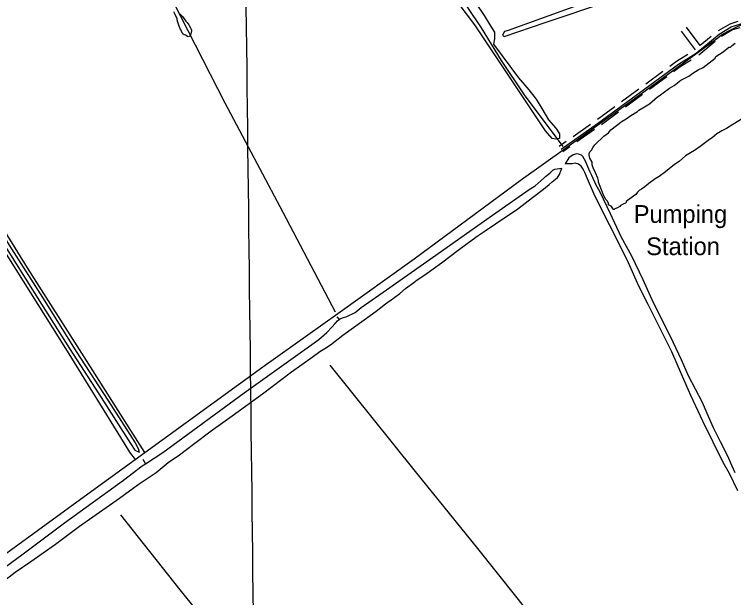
# Model space of a CAD drawing. Extents: x 3694830 to 3732949, y 415201 to 440970.
# Drawn here: x 3708495 to 3711866, y 422992 to 425723 of the extents above; entities that cross this region are included whole.
import ezdxf

# ---------------------------------------------------------------- set-up
doc = ezdxf.new("R2010")
doc.units = 0
for name, color, linetype in [('V-DTCH-CNTR', 7, 'Continuous'), ('V-GRID-MAJR', 7, 'Continuous'), ('V-ROAD-CNTR', 7, 'Continuous'), ('V-SITE-VEGE', 7, 'Continuous'), ('V-STRM-IDEN', 7, 'Continuous'), ('V-TOPO-SHOR', 7, 'Continuous')]:
    doc.layers.add(name, color=color, linetype=linetype)

msp = doc.modelspace()

# ---------------------------------------------------------------- linework, layer by layer
at = {"layer": 'V-DTCH-CNTR'}
for points in [[(3707987.034, 422981.787), (3708034.723, 422907.465), (3708041.392, 422902.029), (3708052.162, 422904.62), (3708092.608, 422934.287), (3708330.7660000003, 423108.984), (3708873.06, 423503.072), (3709060.485, 423638.402), (3709106.515, 423671.639), (3709185.441, 423728.62700000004), (3709660.106, 424072.277), (3710010.333, 424323.011), (3710368.667, 424579.048), (3710871.787, 424949.31), (3711077.324, 425096.57), (3711399.159, 425327.41000000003), (3711780.538, 425606.077), (3711791.3570000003, 425614.04000000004), (3711808.941, 425627.315), (3711839.997, 425644.5), (3711884.5330000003, 425666.934), (3711908.812, 425677.46), (3711934.42, 425686.63300000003), (3711986.239, 425702.17600000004)], [(3709106.515, 423671.639), (3709050.861, 423756.78), (3708821.7290000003, 424118.902), (3708556.824, 424536.427), (3708290.662, 424963.37), (3708064.1920000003, 425322.78), (3708010.762, 425410.387)], [(3708064.913, 425206.50800000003), (3708397.463, 424692.985), (3708741.7970000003, 424145.765), (3709011.894, 423708.04000000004), (3709034.413, 423672.907), (3709060.485, 423638.402)]]:
    msp.add_lwpolyline(points, dxfattribs=at)
at = {"layer": 'V-GRID-MAJR'}
msp.add_spline([(3709640.947, 420742.549), (3709569.5810000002, 426799.866), (3709498.1780000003, 432860.268), (3709426.776, 438920.675), (3709426.74, 438923.75200000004)], degree=3, dxfattribs=at)
at = {"layer": 'V-ROAD-CNTR'}
for points in [[(3711057.122846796, 425092.33078952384), (3711228.248504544, 425212.558549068), (3711606.8887472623, 425489.803994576), (3711690.7475795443, 425541.9948901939), (3711797.4263661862, 425630.78471261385), (3711854.7512515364, 425664.3866454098), (3711976.5530079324, 425702.30256957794)], [(3711886.163188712, 425689.87459443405), (3711848.6502637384, 425678.19761778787), (3711793.3053744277, 425645.755682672)], [(3711709.500542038, 425577.11881994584), (3711645.5256699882, 425663.397647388)], [(3711895.0791708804, 425661.23065172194), (3711860.852239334, 425650.5756730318), (3711808.475344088, 425619.8737344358)], [(3711686.8815872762, 425557.2568596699), (3711621.427718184, 425645.5296831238)], [(3711760.1724406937, 425619.29373559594), (3711709.500542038, 425577.11881994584)], [(3711779.3644023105, 425596.2357817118), (3711702.503556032, 425532.2639096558)], [(3711651.247658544, 425535.0789040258), (3711598.4827640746, 425502.2399697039), (3711567.0318269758, 425479.21201575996)], [(3711667.09962684, 425509.60895496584), (3711615.29473045, 425477.36801944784), (3711584.753791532, 425455.0060641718)], [(3711534.7578915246, 425455.5810630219), (3711454.0740528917, 425396.5031811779)], [(3711552.4818560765, 425431.37511143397), (3711471.798017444, 425372.29722958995)], [(3711421.8011174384, 425372.87222843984), (3711341.117278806, 425313.794346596)], [(3711439.5250819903, 425348.6662768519), (3711358.8412433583, 425289.5883950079)], [(3711308.8443433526, 425290.16339385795), (3711228.1605047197, 425231.086512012)], [(3711326.5683079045, 425265.95744226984), (3711245.884469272, 425206.8805604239)], [(3711195.7945694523, 425208.0895580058), (3711113.9707331, 425150.6026729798)], [(3711213.0405349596, 425183.5416071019), (3711131.2166986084, 425126.05472207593)], [(3711081.2407985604, 425127.6077189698), (3711048.4998640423, 425104.604764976)], [(3711098.4867640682, 425103.0597680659), (3711065.74582955, 425080.0568140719)]]:
    msp.add_lwpolyline(points, dxfattribs=at)
at = {"layer": 'V-SITE-VEGE'}
for points in [[(3710657.65, 425775.297), (3710696.886, 425718.582), (3710723.041, 425674.96), (3710744.84, 425640.06), (3710744.84, 425609.522), (3710740.4790000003, 425583.349), (3710858.184, 425426.298), (3710906.1380000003, 425369.585), (3710941.0130000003, 425325.96), (3710967.17, 425282.33400000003), (3710997.688, 425229.985), (3711032.563, 425190.722), (3711050, 425164.549), (3711050, 425142.734), (3711032.563, 425138.371), (3711015.1240000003, 425142.734), (3710984.609, 425177.634), (3710653.29, 425674.96), (3710417.88, 425984.697)], [(3709271.089, 425725.474), (3709283.413, 425713.706), (3709298.4620000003, 425692.259), (3709304.6, 425684.931), (3709312.1350000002, 425674.689), (3709314.484, 425671.279), (3709320.075, 425660.108), (3709321.48, 425657.675), (3709324.238, 425649.923), (3709324.662, 425646.544), (3709324.058, 425639.331), (3709322.028, 425633.103), (3709319.002, 425624.966), (3709317.973, 425621.128), (3709308.784, 425618.87700000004), (3709305.919, 425620.37), (3709299.716, 425623.848), (3709297.815, 425625.324), (3709291.122, 425628.327), (3709285.394, 425631.313), (3709282.545, 425633.768), (3709277.444, 425645.41500000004), (3709276.057, 425648.809), (3709271.836, 425655.625), (3709265.862, 425672.582), (3709261.299, 425687.59), (3709258.092, 425697.277), (3709257.2090000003, 425702.106), (3709248.403, 425722.484), (3709242.353, 425735.11)], [(3711911.262, 425237.292), (3711862.4390000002, 425207.848), (3711832.393, 425189.438), (3711809.884, 425178.434), (3711787.339, 425163.695), (3711764.762, 425145.22000000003), (3711753.492, 425137.849), (3711727.179, 425119.407), (3711708.37, 425104.635), (3711682.058, 425086.193), (3711663.284, 425075.156), (3711640.739, 425060.416), (3711610.625, 425034.538), (3711588.0810000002, 425019.79600000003), (3711546.697, 424986.547), (3711516.616, 424964.406), (3711497.84, 424953.369), (3711467.761, 424931.227), (3711448.952, 424916.452), (3711433.91, 424905.381), (3711422.642, 424898.012), (3711415.105, 424890.609), (3711407.5330000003, 424879.469), (3711384.989, 424864.73), (3711362.414, 424846.255), (3711362.379, 424842.51900000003), (3711358.611, 424838.819), (3711347.373, 424835.183), (3711336.1010000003, 424827.815), (3711332.333, 424824.112), (3711321.061, 424816.743), (3711309.823, 424813.108), (3711306.0530000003, 424809.405), (3711302.3200000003, 424809.438), (3711298.619, 424813.208), (3711298.6520000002, 424816.944), (3711291.248, 424824.481), (3711280.109, 424832.05), (3711280.177, 424839.51900000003), (3711272.806, 424850.791), (3711265.4020000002, 424858.32800000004), (3711254.398, 424880.838), (3711232.489, 424937.063), (3711232.556, 424944.534), (3711228.921, 424955.772), (3711217.952, 424982.017), (3711206.944, 425004.526), (3711203.344, 425019.501), (3711203.444, 425030.706), (3711192.4050000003, 425049.48), (3711188.8030000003, 425064.45300000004), (3711188.8710000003, 425071.92600000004), (3711192.6720000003, 425079.36), (3711200.2060000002, 425086.764), (3711207.81, 425101.639), (3711215.384, 425112.776), (3711256.836, 425153.494), (3711279.38, 425168.233), (3711290.718, 425183.07300000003), (3711343.3740000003, 425223.691), (3711362.15, 425234.73), (3711384.6920000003, 425249.469), (3711414.74, 425267.87700000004), (3711422.2770000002, 425275.28), (3711441.051, 425286.319), (3711471.099, 425304.726), (3711508.75, 425338.006), (3711516.254, 425341.67600000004), (3711535.06, 425356.449), (3711565.1410000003, 425378.592), (3711587.651, 425389.598), (3711617.765, 425415.474), (3711655.282, 425433.816), (3711674.091, 425448.586), (3711700.369, 425463.295), (3711722.88, 425474.30100000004), (3711779.305, 425518.62), (3711783.108, 425526.056), (3711816.923, 425548.166), (3711843.268, 425570.342), (3711850.737, 425570.27400000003), (3711858.274, 425577.678), (3711873.3140000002, 425588.749)]]:
    msp.add_lwpolyline(points, dxfattribs=at)
msp.add_lwpolyline([(3710980.2490000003, 425683.684), (3710788.433, 425618.24700000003), (3710784.073, 425626.971), (3710792.794, 425644.422), (3710810.23, 425648.784), (3711629.807, 425945.435), (3711673.403, 425927.982), (3711673.403, 425910.53500000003), (3711647.2460000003, 425901.811), (3711573.1350000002, 425884.36)], close=True, dxfattribs=at)
at = {"layer": 'V-TOPO-SHOR'}
for p, q in [((3710005.921, 424307.193), (3710016.872, 424293.559)), ((3709096.3740000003, 423640.132), (3709109.348, 423617.973))]:
    msp.add_line(p, q, dxfattribs=at)
for points in [[(3709739.7060000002, 426798.865), (3709764.937, 426800.506), (3709780.688, 426801.53), (3709819.815, 426801.173), (3709843.042, 426796.733), (3709866.258, 426791.234), (3709883.09, 426781.566), (3709984.714, 426675.946), (3710139.348, 426468.324), (3710326.1010000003, 426187.439), (3710497.281, 425938.423), (3710681.95, 425660.73), (3710776.7970000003, 425507.585), (3710884.257, 425345.863), (3711065.1780000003, 425105.169)], [(3708933.416, 426367.346), (3709203.644, 425853.816), (3709481.066, 425308.783), (3709752.448, 424797.646), (3709997.617, 424329.7)], [(3708004.0870000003, 425381.51), (3708086.9820000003, 425251.208), (3708238.165, 425012.95), (3708352.849, 424831.599), (3708470.632, 424641.76), (3708637.994, 424380.08900000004), (3708783.914, 424144.52), (3708932.54, 423915.80100000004), (3709061.332, 423715.816), (3709075.378, 423690.308), (3709079.6520000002, 423672.77400000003)], [(3707991.164, 425355.715), (3708140.304, 425125.408), (3708322.799, 424841.391), (3708468.223, 424609.529), (3708622.532, 424365.952), (3708753.9050000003, 424159.069), (3708891.037, 423945.79000000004), (3709039.626, 423712.843), (3709058.906, 423681.469), (3709079.6520000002, 423672.77400000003)], [(3711872.87, 423576.11), (3711852.134, 423621.772), (3711838.685, 423654.677), (3711804.393, 423721.612), (3711771.14, 423786.423), (3711742.144, 423854.368), (3711719.339, 423905.336), (3711654.909, 424030.70900000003), (3711621.742, 424105.037), (3711582.308, 424187.882), (3711553.255, 424249.482), (3711490.9220000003, 424372.721), (3711442.19, 424479.972), (3711389.265, 424591.494), (3711339.325, 424681.837), (3711288.477, 424789.108), (3711240.755, 424891.063), (3711222.009, 424922.961), (3711201.271, 424968.623), (3711191.926, 424987.741), (3711171.211, 425035.51900000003), (3711166.0270000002, 425047.199), (3711158.722, 425057.84), (3711152.435, 425064.242), (3711138.725, 425068.596), (3711130.275, 425069.731), (3711113.3200000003, 425065.653), (3711093.102, 425052.08900000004), (3711076.036, 425023.075)], [(3711886.0840000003, 423491.923), (3711846.629, 423572.653), (3711816.433, 423624.746), (3711721.951, 423818.07300000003), (3711664.875, 423938.092), (3711621.363, 424037.893), (3711576.842, 424142.992), (3711514.525, 424268.346), (3711465.699, 424365.02400000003), (3711422.062, 424451.079), (3711373.35, 424560.446), (3711313.092, 424679.43700000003), (3711254.921, 424795.235), (3711211.313, 424884.462), (3711181.2600000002, 424952.417), (3711168.839, 424982.142), (3711160.532, 424999.136), (3711151.132, 425011.912), (3711138.539, 425022.602), (3711123.7630000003, 425025.908), (3711108.931, 425022.87), (3711076.036, 425023.075)], [(3708429.864, 423119.279), (3708529.936, 423192.39900000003), (3708730.1070000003, 423341.811), (3709005.825, 423542.357), (3709094.197, 423608.18), (3709109.348, 423617.973), (3709190.9990000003, 423670.754), (3709572.134, 423950.718), (3709922.326, 424200.293), (3709959.643, 424233.79600000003), (3709983.1350000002, 424258.962), (3709998.094, 424275.748), (3710009.8310000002, 424287.276), (3710016.872, 424293.559), (3710021.56, 424297.743), (3710032.17, 424301.878), (3710053.3880000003, 424309.087), (3710092.677, 424326.71), (3710120.39, 424350.782), (3710223.6240000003, 424422.817), (3710469.484, 424596.137), (3710720.653, 424771.526), (3710906.912, 424903.087), (3710935.627, 424920.802), (3710963.3510000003, 424945.933), (3710978.2600000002, 424957.431), (3710984.673, 424964.775), (3711003.848, 424980.465), (3711018.77, 424993.01900000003), (3711028.3340000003, 424998.221), (3711061.157, 425003.099)], [(3708436.75, 423062.107), (3708498.532, 423111.253), (3708571.946, 423160.29000000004), (3708686.899, 423241.735), (3708800.821, 423326.363), (3708987.072, 423456.865), (3709075.435, 423521.631), (3709159.491, 423577.978), (3709215.9560000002, 423623.996), (3709269.163, 423660.529), (3709334.128, 423710.7), (3709417.185, 423773.4), (3709516.169, 423843.356), (3709657.757, 423946.767), (3709792.9930000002, 424049.18), (3709890.912, 424118.091), (3709926.045, 424144.211), (3709950.502, 424158.793), (3709976.035, 424175.482), (3710034.605, 424220.425), (3710133.61, 424292.496), (3710191.085, 424333.221), (3710233.7, 424367.732), (3710272.0160000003, 424394.882), (3710300.77, 424416.82800000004), (3710327.416, 424439.852), (3710366.791, 424466.992), (3710382.768, 424479.536), (3710418.941, 424503.532), (3710496.653, 424559.934), (3710574.383, 424618.452), (3710623.36, 424655.021), (3710669.127, 424687.39), (3710702.1180000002, 424710.356), (3710750.001, 424742.704), (3710854.272, 424812.615), (3710922.438, 424865.93), (3710974.609, 424904.586), (3711001.245, 424926.553), (3711015.108, 424939.117), (3711031.0840000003, 424951.663), (3711040.667, 424958.979), (3711049.2630000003, 424973.706), (3711061.157, 425003.099)], [(3709973.6920000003, 424080.061), (3710373.9820000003, 423582.30100000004), (3710664.701, 423221.161), (3710843.522, 422998.515), (3711118.505, 422651.266)], [(3708992.6750000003, 423379.615), (3709270.835, 423028.106), (3709575.167, 422652.038)]]:
    msp.add_lwpolyline(points, dxfattribs=at)

# ---------------------------------------------------------------- texts
at = {"layer": 'V-STRM-IDEN'}
for s, p in [('Pumping', (3711397.627165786, 424746.8494804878)), ('Station', (3711456.041048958, 424595.8067825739))]:
    msp.add_text(s, height=82.99983200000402, dxfattribs=at).set_placement(p)

doc.saveas('drawing.dxf')
